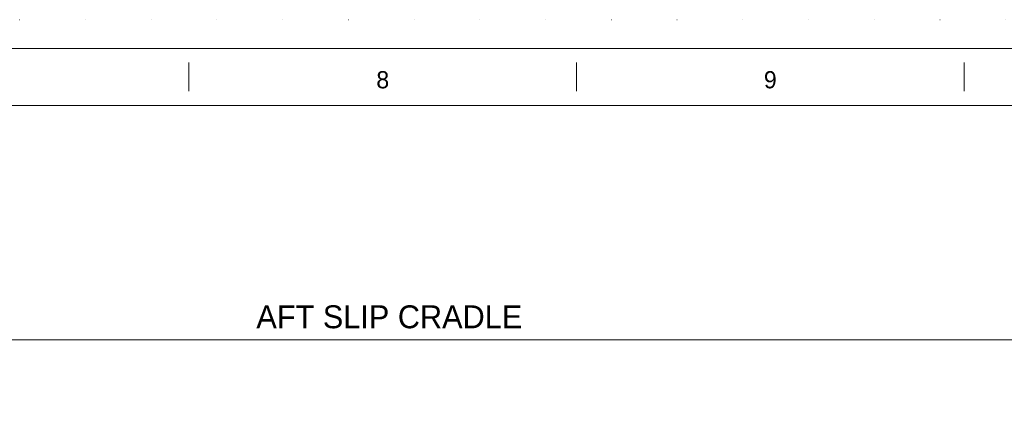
# Model space of a CAD drawing. Header units: millimetres. Extents: x 53746 to 116821, y -810352 to -765802.
# Tile 335 of 347: x 88138 to 101015, y -770888 to -765802. Entities that reach past the tile are written whole.
import ezdxf
from ezdxf.enums import TextEntityAlignment as Align

# ---------------------------------------------------------------- set-up
doc = ezdxf.new("R2010")
doc.units = ezdxf.units.MM
doc.header["$MEASUREMENT"] = 0
doc.linetypes.add('DGN Style 1', pattern=[859.776004, 1.430576, -858.345429])
doc.layers.add('Main Cradle Rails', color=7, linetype='Continuous', lineweight=0)
doc.styles.add('Style-ENGINEERING', font='ENGINEERING.shx')
doc.styles.add('Style-ENGINEERING_0', font='ENGINEERING.shx')
doc.dimstyles.new('MetricMM', dxfattribs={"dimtxt": 3, "dimasz": 3, "dimexe": 1.5, "dimexo": 1.5, "dimgap": 1.5, "dimtad": 1, "dimdec": 0, "dimzin": 7, "dimtxsty": 'Style-ENGINEERING_0', "dimcen": 0.09, "dimclrd": 1, "dimclre": 1, "dimclrt": 7, "dimadec": 0, "dimazin": 3, "dimtfac": 1, "dimtdec": 0, "dimtofl": 0, "dimtmove": 0, "dimatfit": 3, "dimfxl": 1, "dimtzin": 7, "dimlwd": -1, "dimlwe": 0, "dimarcsym": 0})

# ---------------------------------------------------------------- blocks, each defined once
blk = doc.blocks.new('*U66')
for p, q in [((67.54, 284.53), (67.54, 289.53)), ((135.12, 284.53), (135.12, 289.53)), ((202.7, 284.53), (202.7, 289.53))]:
    blk.add_line(p, q)
at = {"color": 7, "linetype": 'Continuous', "lineweight": 0, "flags": 128}
blk.add_lwpolyline([(-415.55, 292.03), (415.45, 292.03), (415.45, -291.97), (-415.55, -291.97), (-415.55, 292.03)], close=True, dxfattribs=at)
at = {"color": 7, "linetype": 'Continuous', "lineweight": 13, "flags": 128}
blk.add_lwpolyline([(-405.55, 282.03), (405.45, 282.03), (405.45, -281.97), (-405.55, -281.97), (-405.55, 282.03)], close=True, dxfattribs=at)
at = {"char_height": 3, "attachment_point": 5, "line_spacing_factor": 1.2, "style": 'Style-ENGINEERING'}
for s, insert in [('8', (101.33, 286.53)), ('9', (168.91, 286.53))]:
    blk.add_mtext(s, dxfattribs=dict(at, insert=insert))
blk = doc.blocks.new('*D69')
at = {"color": 1, "linetype": 'Continuous', "lineweight": 0, "transparency": 16777216}
for p, q in [((-2466, 14781), (-2466, 18177)), ((18575, 14689), (18575, 18177))]:
    blk.add_line(p, q, dxfattribs=at)
at = {"color": 1, "linetype": 'Continuous', "transparency": 16777216}
blk.add_line((-2466, 18087), (18575, 18087), dxfattribs=at)
at = {"color": 1, "linetype": 'Continuous', "lineweight": 0, "transparency": 16777216}
blk.add_solid([(-2166, 18012), (-2466, 18087), (-2166, 18162)], dxfattribs=at)
at = {"color": 1, "linetype": 'Continuous', "lineweight": 0, "transparency": 16777216, "extrusion": (0, 0, -1)}
blk.add_solid([(-18275, 18162), (-18575, 18087), (-18275, 18012)], dxfattribs=at)
at = {"layer": 'Defpoints', "color": 7, "linetype": 'Continuous', "lineweight": 0, "transparency": 16777216}
for p in [(8054, 18087), (18575, 18087), (-2466, 14631), (18575, 14539)]:
    blk.add_point(p, dxfattribs=at)
at = {"color": 7, "linetype": 'Continuous', "lineweight": 0, "transparency": 16777216, "style": 'Style-ENGINEERING'}
blk.add_text('AFT SLIP CRADLE', height=300, dxfattribs=at).set_placement((5950, 18387), align=Align.MIDDLE_LEFT)
blk = doc.blocks.new('*U57')
at = {"color": 7, "linetype": 'DGN Style 1', "lineweight": 0, "flags": 128}
blk.add_lwpolyline([(-31537.5, 22275), (31537.5, 22275), (31537.5, -22275), (-31537.5, -22275), (-31537.5, 22275)], close=True, dxfattribs=at)
at = {"xscale": 74.99999999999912, "yscale": 74.99999999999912, "zscale": 74.99999999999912}
blk.add_blockref('*U66', (3.5, -2.2), dxfattribs=at)
at = {"color": 1, "linetype": 'Continuous'}
dim = blk.add_linear_dim(base=(18574.5, 18086.8), p1=(-2465.9, 14630.8), p2=(18574.5, 14539.2), text='\\FSTANDARD;AFT SLIP CRADLE', dimstyle='MetricMM', override={"dimtxt": 300, "dimasz": 300, "dimexe": 90, "dimexo": 150, "dimgap": 150}, dxfattribs=at)
dim.commit()
dim.dimension.update_dxf_attribs({"geometry": '*D69', "text_midpoint": (8054.3, 18086.8)})

msp = doc.modelspace()

# ---------------------------------------------------------------- block references
at = {"layer": 'Main Cradle Rails', "color": 7, "linetype": 'Continuous', "lineweight": 0}
msp.add_blockref('*U57', (85283.05, -788076.95), dxfattribs=at)

doc.saveas('drawing.dxf')
